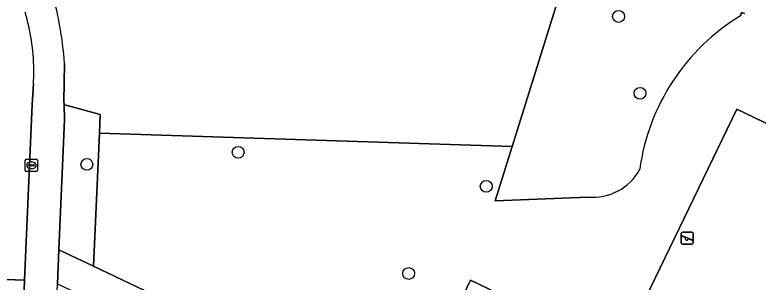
# Model space of a CAD drawing. Extents: x 161354 to 162026, y 386504 to 387460.
# Drawn here: x 161642.9 to 161704.2, y 387194.1 to 387216.1 of the extents above; entities that cross this region are included whole.
import ezdxf

# ---------------------------------------------------------------- set-up
doc = ezdxf.new("R2010")
doc.units = 0
for name, color, linetype in [('IMGEO_Boom', 7, 'Continuous'), ('IMGEO_Groenvoorziening', 7, 'Continuous'), ('IMGEO_Kolk', 7, 'Continuous'), ('IMGEO_Rijbaan_lokaal_open', 7, 'Continuous'), ('IMGEO_Speelvoorziening', 7, 'Continuous'), ('IMGEO_Terreindeel_zand', 7, 'Continuous'), ('IMGEO_Voetpad_open', 7, 'Continuous')]:
    doc.layers.add(name, color=color, linetype=linetype)

msp = doc.modelspace()

# ---------------------------------------------------------------- linework, layer by layer
at = {"layer": 'IMGEO_Boom'}
for centre in [(161692.673, 387215.96), (161694.447, 387209.626), (161661.331, 387204.767), (161648.864, 387203.77), (161681.769, 387201.963), (161675.381, 387194.783)]:
    msp.add_circle(centre, 0.489, dxfattribs=at)
at = {"layer": 'IMGEO_Groenvoorziening'}
for points in [[(161647.032, 387212.072), (161646.977, 387208.937), (161646.982, 387208.698), (161647.059, 387208.676), (161649.972, 387207.888), (161649.903, 387206.345), (161683.912, 387205.252), (161689.303, 387222.497), (161689.121, 387224.308), (161691.224, 387226.104)], [(161691.224, 387226.104), (161689.121, 387224.308), (161689.303, 387222.497), (161683.912, 387205.252), (161682.511, 387200.77), (161690.155, 387201.076)], [(161702.714, 387216.004), (161702.814, 387216.287), (161703.05, 387216.203)], [(161703.05, 387216.203), (161702.814, 387216.287), (161702.714, 387216.004)], [(161690.155, 387201.076), (161682.511, 387200.77), (161683.912, 387205.252), (161649.903, 387206.345), (161649.409, 387195.376), (161658.97, 387190.834)], [(161679.214, 387191.601), (161680.481, 387194.244), (161686.065, 387191.554)]]:
    msp.add_lwpolyline(points, dxfattribs=at)
for points in [[(161649.903, 387206.345), (161649.972, 387207.888), (161647.059, 387208.676), (161646.982, 387208.698), (161647.008, 387207.447), (161646.566, 387196.727), (161649.409, 387195.376)], [(161702.432, 387208.328), (161692.956, 387188.721), (161737.142, 387167.394), (161746.703, 387187.049)], [(161746.703, 387187.049), (161737.142, 387167.394), (161692.956, 387188.721), (161702.432, 387208.328)]]:
    msp.add_lwpolyline(points, close=True, dxfattribs=at)
for centre, radius, start, end in [((161617.359, 387209.873), 29.754, 4.23865, 16.6155), ((161711.858, 387200.963), 17.602, 121.29611, 172.16045), ((161711.858, 387200.963), 17.602, 121.29611, 172.16045), ((161690.556, 387205.448), 4.39, 264.75926, 331.66425), ((161690.556, 387205.448), 4.39, 264.75926, 331.66425)]:
    msp.add_arc(centre, radius, start, end, dxfattribs=at)
at = {"layer": 'IMGEO_Kolk'}
for p, q in [((161643.792, 387203.262), (161643.792, 387204.114)), ((161643.867, 387204.188), (161644.719, 387204.188)), ((161644.28, 387203.968), (161644.305, 387203.968)), ((161644.793, 387204.114), (161644.793, 387203.262)), ((161644.051, 387203.682), (161644.051, 387203.694)), ((161644.489, 387203.645), (161644.091, 387203.645)), ((161644.094, 387203.731), (161644.492, 387203.731)), ((161644.303, 387203.408), (161644.278, 387203.408)), ((161644.535, 387203.694), (161644.535, 387203.682)), ((161644.719, 387203.188), (161643.867, 387203.188))]:
    msp.add_line(p, q, dxfattribs=at)
for points in [[(161643.792, 387203.262), (161643.792, 387204.114)], [(161643.867, 387204.188), (161644.719, 387204.188)], [(161644.793, 387204.114), (161644.793, 387203.262)], [(161644.719, 387203.188), (161643.867, 387203.188)]]:
    msp.add_lwpolyline(points, dxfattribs=at)
for centre, radius, start, end in [((161643.869, 387204.112), 0.0765, 91.55205, 178.44795), ((161643.869, 387204.112), 0.0765, 91.55205, 178.44795), ((161644.717, 387204.112), 0.0765, 1.55205, 88.44795), ((161644.717, 387204.112), 0.0765, 1.55205, 88.44795), ((161644.091, 387203.691), 0.0403, 85.87752, 175.75265), ((161644.088, 387203.681), 0.0366, 178.93798, 274.71019), ((161644.492, 387203.688), 0.043, 264.86636, 352.45326), ((161644.496, 387203.693), 0.0386, 1.73085, 96.63898), ((161643.869, 387203.264), 0.0765, 181.55205, 268.44795), ((161643.869, 387203.264), 0.0765, 181.55205, 268.44795), ((161644.717, 387203.264), 0.0765, 271.55205, 358.44795), ((161644.717, 387203.264), 0.0765, 271.55205, 358.44795)]:
    msp.add_arc(centre, radius, start, end, dxfattribs=at)
for centre, major_axis, ratio, start_param, end_param in [((161644.279, 387203.688), (-0.387, 0.002), 0.722429, 4.712389, 7.853982), ((161644.304, 387203.688), (-0.39, 0.002), 0.717154, 1.570796, 4.712389)]:
    msp.add_ellipse(centre, major_axis=major_axis, ratio=ratio, start_param=start_param, end_param=end_param, dxfattribs=at)
at = {"layer": 'IMGEO_Rijbaan_lokaal_open'}
msp.add_lwpolyline([(161637.343, 387205.929), (161637.319, 387205.77), (161636.861, 387194.478), (161643.727, 387194.219), (161644.347, 387208.691), (161644.459, 387210.411)], dxfattribs=at)
msp.add_lwpolyline([(161643.727, 387194.219), (161636.861, 387194.478), (161636.705, 387191.542), (161643.611, 387191.311), (161643.725, 387194.16)], close=True, dxfattribs=at)
for centre, radius, start, end in [((161627.819, 387211.46), 16.673, 0.57946, 16.87415), ((161627.651, 387211.462), 16.841, 356.42195, 0.56813)]:
    msp.add_arc(centre, radius, start, end, dxfattribs=at)
at = {"layer": 'IMGEO_Speelvoorziening'}
for p, q in [((161697.83, 387197.296), (161697.83, 387198.096)), ((161697.83, 387198.096), (161697.83, 387197.296)), ((161698.213, 387197.724), (161697.874, 387197.861)), ((161697.899, 387197.921), (161698.775, 387197.568)), ((161697.93, 387198.196), (161698.72, 387198.196)), ((161698.72, 387198.196), (161697.93, 387198.196)), ((161698.82, 387198.096), (161698.82, 387197.296)), ((161698.82, 387197.296), (161698.82, 387198.096)), ((161698.72, 387197.196), (161697.93, 387197.196)), ((161697.93, 387197.196), (161698.72, 387197.196)), ((161698.751, 387197.508), (161698.411, 387197.645))]:
    msp.add_line(p, q, dxfattribs=at)
for centre, radius, start, end in [((161697.93, 387198.096), 0.1, 90, 180), ((161697.93, 387198.096), 0.1, 90, 180), ((161697.887, 387197.891), 0.0327, 68.07798, 248.07798), ((161698.72, 387198.096), 0.1, 0, 90), ((161698.72, 387198.096), 0.1, 360, 90), ((161697.93, 387197.296), 0.1, 180, 270), ((161697.93, 387197.296), 0.1, 180, 270), ((161698.292, 387197.634), 0.12, 130.99278, 5.16318), ((161698.72, 387197.296), 0.1, 270, 0), ((161698.72, 387197.296), 0.1, 270, 0), ((161698.763, 387197.538), 0.0327, 248.07798, 68.07798)]:
    msp.add_arc(centre, radius, start, end, dxfattribs=at)
at = {"layer": 'IMGEO_Terreindeel_zand'}
msp.add_lwpolyline([(161691.646, 387187.654), (161685.681, 387190.731), (161686.065, 387191.554), (161680.481, 387194.244), (161679.214, 387191.601), (161678.614, 387191.852), (161676.815, 387187.831), (161677.355, 387187.544), (161675.258, 387182.967), (161686.911, 387177.338)], close=True, dxfattribs=at)
at = {"layer": 'IMGEO_Voetpad_open'}
for points in [[(161644.703, 387152.9), (161645.129, 387162.959), (161646.441, 387193.921), (161646.566, 387196.727), (161647.008, 387207.447), (161646.982, 387208.698), (161646.977, 387208.937), (161647.032, 387212.072)], [(161644.459, 387210.411), (161644.347, 387208.691), (161643.727, 387194.219), (161643.725, 387194.16), (161643.611, 387191.311), (161641.655, 387142.032), (161641.557, 387139.242), (161641.045, 387126.421), (161641.6, 387126.407), (161641.241, 387118.059), (161640.696, 387118.073), (161639.273, 387084.053), (161639.157, 387081.267), (161638.157, 387053.608)], [(161712.436, 387165.009), (161692.552, 387174.613), (161686.911, 387177.338), (161675.258, 387182.967), (161658.97, 387190.834), (161649.409, 387195.376), (161646.566, 387196.727), (161646.441, 387193.921), (161649.878, 387192.304), (161656.838, 387189.029), (161671.453, 387181.946), (161686.953, 387174.434), (161691.948, 387172.013), (161694.723, 387170.67), (161695.804, 387170.147), (161697.335, 387169.406), (161715.861, 387160.517)]]:
    msp.add_lwpolyline(points, dxfattribs=at)
for centre, radius, start, end in [((161617.359, 387209.873), 29.754, 4.23865, 16.6155), ((161627.819, 387211.46), 16.673, 0.57946, 16.87415), ((161627.651, 387211.462), 16.841, 356.42195, 0.56813)]:
    msp.add_arc(centre, radius, start, end, dxfattribs=at)

doc.saveas('drawing.dxf')
